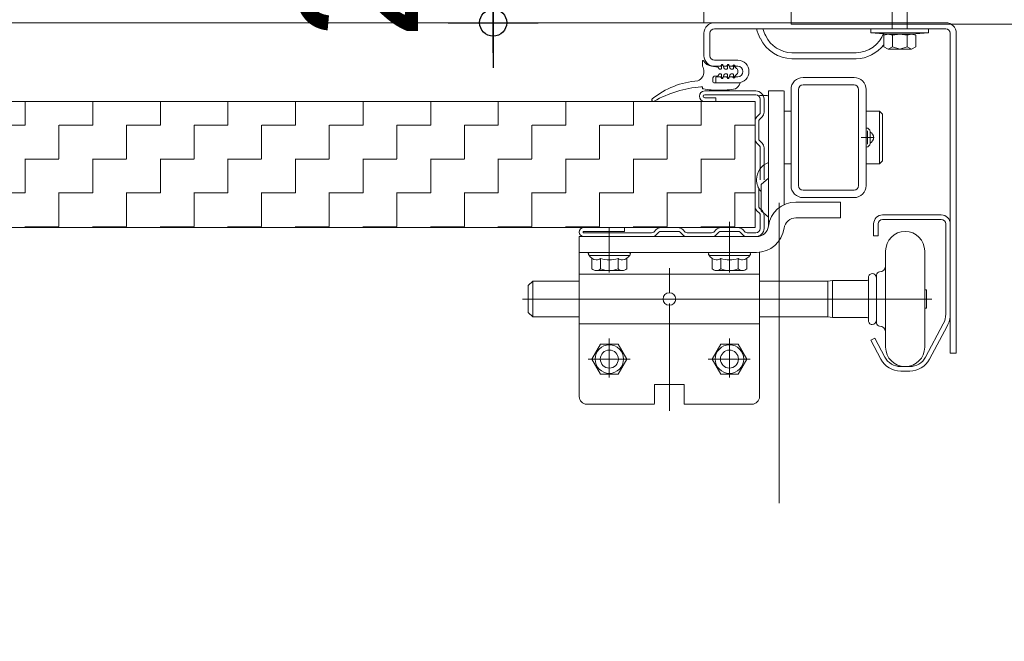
# Model space of a CAD drawing. Header units: metres. Extents: x 1316.5 to 1415.3, y -94.1 to -52.
# Tile 436 of 656: x 1402.828 to 1403.156, y -76.762 to -76.555. Entities that reach past the tile are written whole.
import ezdxf

# ---------------------------------------------------------------- set-up
doc = ezdxf.new("R2010")
doc.units = ezdxf.units.M
doc.header["$PDMODE"] = 65
for name, pattern in [('AUSGEZOGEN', [0]), ('PUNKT2_S9', [0.0015, 0, -0.0015]), ('STRICHLINIE2_S3', [0.055, 0.04, -0.015])]:
    doc.linetypes.add(name, pattern=pattern)
for name, color, linetype in [('XR$4$_40732', 7, 'Continuous'), ('XR$4$_40733', 7, 'Continuous'), ('XR$4$_42143', 7, 'Continuous'), ('XR$4$_42154', 7, 'Continuous')]:
    doc.layers.add(name, color=color, linetype=linetype)
for name, color, linetype, lineweight in [('XR$4$Maßlinie 1_50', 7, 'AUSGEZOGEN', 25), ('XR$4$Muster', 4, 'AUSGEZOGEN', 13), ('XR$4$STANDARD_1', 7, 'AUSGEZOGEN', 25), ('XR$4$Wand Mauerwerk tr_1', 42, 'AUSGEZOGEN', 18)]:
    doc.layers.add(name, color=color, linetype=linetype, lineweight=lineweight)
doc.styles.add('ARIAL', font='arial.ttf')
doc.dimstyles.new('DIMSTYLE_18', dxfattribs={"dimtxt": 0.03, "dimasz": 0.03, "dimexe": 0, "dimexo": 1e-06, "dimgap": 0.015, "dimtad": 2, "dimdec": 0, "dimlfac": 1000, "dimrnd": 5, "dimzin": 12, "dimdsep": 46, "dimtxsty": 'ARIAL', "dimblk1": 'ALL_ML_KREIS', "dimblk2": 'ALL_ML_KREIS', "dimsah": 1, "dimcen": 0, "dimse1": 1, "dimse2": 1, "dimclrd": 7, "dimclre": 7, "dimclrt": 7, "dimadec": 0, "dimazin": 0, "dimtfac": 1, "dimtdec": 0, "dimtix": 1, "dimtmove": 2, "dimatfit": 3, "dimfxl": 0, "dimtzin": 0, "dimlwd": 0, "dimlwe": 25, "dimarcsym": 0})
doc.dimstyles.new('DIMSTYLE_5', dxfattribs={"dimtxt": 0.04, "dimasz": 0.03, "dimexe": 0, "dimexo": 1e-06, "dimgap": 0.02, "dimtad": 2, "dimdec": 1, "dimlfac": 100, "dimrnd": 0.5, "dimzin": 4, "dimdsep": 46, "dimtxsty": 'ARIAL', "dimblk1": 'ALL_ML_KREIS', "dimblk2": 'ALL_ML_KREIS', "dimsah": 1, "dimcen": 0, "dimse1": 1, "dimse2": 1, "dimclrd": 7, "dimclre": 7, "dimclrt": 7, "dimadec": 0, "dimazin": 0, "dimtfac": 1, "dimtdec": 0, "dimtix": 1, "dimtmove": 2, "dimatfit": 3, "dimfxl": 0, "dimtvp": 1.2, "dimtzin": 0, "dimlwd": 0, "dimlwe": 25, "dimarcsym": 0})

# ---------------------------------------------------------------- blocks, each defined once
blk = doc.blocks.new('COMPLEXOBJECT_45')
at = {"layer": 'XR$4$_40732', "color": 3, "linetype": 'AUSGEZOGEN', "lineweight": 13, "transparency": 33554687}
for p, q in [((1403.201456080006, -76.43636920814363), (1403.204956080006, -76.43636920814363)), ((1403.204956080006, -76.43636920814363), (1403.204956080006, -76.55636920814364)), ((1403.194956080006, -76.53336920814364), (1403.194956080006, -76.44286920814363)), ((1403.091456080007, -76.54636920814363), (1403.181956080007, -76.54636920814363)), ((1403.084956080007, -76.55636920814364), (1403.084956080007, -76.55286920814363)), ((1403.204956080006, -76.55636920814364), (1403.084956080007, -76.55636920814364)), ((1403.135456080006, -76.55636665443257), (1403.115956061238, -76.55636665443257))]:
    blk.add_line(p, q, dxfattribs=at)
for centre, radius, start, end in [((1403.201456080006, -76.44286920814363), 0.006500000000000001, 90, 180), ((1403.181956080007, -76.53336920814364), 0.013, 270, 0), ((1403.091456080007, -76.55286920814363), 0.006500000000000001, 90, 180)]:
    blk.add_arc(centre, radius, start, end, dxfattribs=at)
blk = doc.blocks.new('ALL_ML_KREIS')
at = {"color": 0, "linetype": 'ByBlock', "lineweight": -2}
for p, q in [((0, -0.5), (0, 0.5)), ((-1, 0), (0.5, 0))]:
    blk.add_line(p, q, dxfattribs=at)
blk.add_circle((0, 0), 0.15, dxfattribs=at)
blk = doc.blocks.new('*D384')
at = {"layer": 'DEFPOINTS', "color": 7, "linetype": 'AUSGEZOGEN', "lineweight": 25, "transparency": 33554687}
for p in [(1401.821456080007, -75.91520793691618), (1403.081979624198, -75.92538580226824), (1401.821456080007, -77.06804428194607)]:
    blk.add_point(p, dxfattribs=at)
at = {"layer": 'XR$4$Maßlinie 1_50', "color": 7, "linetype": 'AUSGEZOGEN', "lineweight": -2, "transparency": 33554687}
blk.add_line((1401.821456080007, -77.06804428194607), (1403.081979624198, -77.06804428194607), dxfattribs=at)
at = {"layer": 'XR$4$Maßlinie 1_50', "color": 7, "linetype": 'AUSGEZOGEN', "lineweight": 25, "transparency": 33554687, "xscale": 0.03, "yscale": 0.03, "zscale": 0.03, "rotation": 180}
blk.add_blockref('ALL_ML_KREIS', (1401.821456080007, -77.06804428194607), dxfattribs=at)
at = {"layer": 'XR$4$Maßlinie 1_50', "color": 7, "linetype": 'AUSGEZOGEN', "lineweight": 25, "transparency": 33554687, "xscale": 0.03, "yscale": 0.03, "zscale": 0.03}
blk.add_blockref('ALL_ML_KREIS', (1403.081979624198, -77.06804428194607), dxfattribs=at)
blk = doc.blocks.new('*D386')
at = {"layer": 'DEFPOINTS', "color": 7, "linetype": 'AUSGEZOGEN', "lineweight": 25, "transparency": 33554687}
for p in [(1403.081979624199, -76.19901437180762), (1403.205967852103, -76.55636920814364), (1403.081979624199, -77.06804428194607)]:
    blk.add_point(p, dxfattribs=at)
at = {"layer": 'XR$4$Maßlinie 1_50', "color": 7, "linetype": 'AUSGEZOGEN', "lineweight": -2, "transparency": 33554687}
blk.add_line((1403.081979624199, -77.06804428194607), (1403.205967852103, -77.06804428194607), dxfattribs=at)
at = {"layer": 'XR$4$Maßlinie 1_50', "color": 7, "linetype": 'AUSGEZOGEN', "lineweight": 25, "transparency": 33554687, "xscale": 0.03, "yscale": 0.03, "zscale": 0.03, "rotation": 180}
blk.add_blockref('ALL_ML_KREIS', (1403.081979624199, -77.06804428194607), dxfattribs=at)
at = {"layer": 'XR$4$Maßlinie 1_50', "color": 7, "linetype": 'AUSGEZOGEN', "lineweight": 25, "transparency": 33554687, "xscale": 0.03, "yscale": 0.03, "zscale": 0.03}
blk.add_blockref('ALL_ML_KREIS', (1403.205967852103, -77.06804428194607), dxfattribs=at)
at = {"layer": 'XR$4$Maßlinie 1_50', "color": 7, "linetype": 'AUSGEZOGEN', "lineweight": 25, "transparency": 33554687, "insert": (1403.160243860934, -77.03804428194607), "char_height": 0.04, "width": 0.16, "attachment_point": 5, "style": 'ARIAL'}
blk.add_mtext('\\A1;{\\A1;{12\\H0.026400;\\S5^ ;}}', dxfattribs=at)
blk = doc.blocks.new('*D387')
at = {"layer": 'DEFPOINTS', "color": 7, "linetype": 'AUSGEZOGEN', "lineweight": 25, "transparency": 33554687}
for p in [(1403.205967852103, -76.32936604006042), (1401.696456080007, -76.55636920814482), (1401.696456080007, -77.19121967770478)]:
    blk.add_point(p, dxfattribs=at)
at = {"layer": 'XR$4$Maßlinie 1_50', "color": 7, "linetype": 'AUSGEZOGEN', "lineweight": -2, "transparency": 33554687}
blk.add_line((1401.696456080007, -77.19121967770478), (1403.205967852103, -77.19121967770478), dxfattribs=at)
at = {"layer": 'XR$4$Maßlinie 1_50', "color": 7, "linetype": 'AUSGEZOGEN', "lineweight": 25, "transparency": 33554687, "xscale": 0.03, "yscale": 0.03, "zscale": 0.03, "rotation": 180}
blk.add_blockref('ALL_ML_KREIS', (1401.696456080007, -77.19121967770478), dxfattribs=at)
at = {"layer": 'XR$4$Maßlinie 1_50', "color": 7, "linetype": 'AUSGEZOGEN', "lineweight": 25, "transparency": 33554687, "xscale": 0.03, "yscale": 0.03, "zscale": 0.03}
blk.add_blockref('ALL_ML_KREIS', (1403.205967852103, -77.19121967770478), dxfattribs=at)
blk = doc.blocks.new('*D401')
at = {"layer": 'DEFPOINTS', "color": 7, "linetype": 'AUSGEZOGEN', "lineweight": 25, "transparency": 33554687}
for p in [(1403.142475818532, -76.53586281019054), (1402.985788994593, -76.5558628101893), (1403.150122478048, -76.5558628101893)]:
    blk.add_point(p, dxfattribs=at)
at = {"layer": 'XR$4$Maßlinie 1_50', "color": 7, "linetype": 'AUSGEZOGEN', "lineweight": -2, "transparency": 33554687}
blk.add_line((1402.985788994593, -76.5558628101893), (1402.985788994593, -76.53586281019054), dxfattribs=at)
at = {"layer": 'XR$4$Maßlinie 1_50', "color": 7, "linetype": 'AUSGEZOGEN', "lineweight": 25, "transparency": 33554687, "xscale": 0.03, "yscale": 0.03, "zscale": 0.03}
for p, rotation in [((1402.985788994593, -76.53586281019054), 90), ((1402.985788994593, -76.5558628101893), 270)]:
    blk.add_blockref('ALL_ML_KREIS', p, dxfattribs=dict(at, rotation=rotation))
at = {"layer": 'XR$4$Maßlinie 1_50', "color": 7, "linetype": 'AUSGEZOGEN', "lineweight": 25, "transparency": 33554687, "insert": (1402.940788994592, -76.54592829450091), "char_height": 0.04, "width": 0.12, "attachment_point": 5, "rotation": 90, "style": 'ARIAL'}
blk.add_mtext('\\A1;{\\A1;{2\\H0.026400;\\S^ ;}}', dxfattribs=at)

msp = doc.modelspace()

# ---------------------------------------------------------------- hatches: boundary and pattern name
at = {"layer": 'XR$4$Muster', "linetype": 'AUSGEZOGEN', "lineweight": 13, "transparency": 33554687}
h = msp.add_hatch(dxfattribs=at)
h.set_pattern_fill('MUSTER', color=4, scale=0.01125, angle=90.00000000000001, style=0, pattern_type=2)
h.set_pattern_definition([(90.00000000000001, (-0.02250000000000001, 0.0225), (-0.01125, 0.01125), [0.01125, -0.01125]), (180, (-0.02250000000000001, 0.0225), (-0.01125, -0.01125), [0.01125, -0.01125])])
h.paths.add_polyline_path([(1403.072967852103, -76.62408986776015), (1403.072967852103, -76.58208986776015), (1402.581979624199, -76.58208986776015), (1402.581979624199, -76.62408986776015)], flags=0)

# ---------------------------------------------------------------- linework, layer by layer
at = {"layer": 'XR$4$_40732', "color": 3, "linetype": 'AUSGEZOGEN', "lineweight": 13, "transparency": 33554687}
for p, q in [((1403.116967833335, -76.55586025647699), (1403.059467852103, -76.55586025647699)), ((1403.136467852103, -76.55586025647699), (1403.116967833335, -76.55586025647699)), ((1403.055967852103, -76.56426025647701), (1403.055967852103, -76.55936025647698)), ((1403.057967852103, -76.55936025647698), (1403.057967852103, -76.56686025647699)), ((1403.073430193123, -76.55786025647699), (1403.059467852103, -76.55786025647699)), ((1403.075530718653, -76.55786025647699), (1403.073430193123, -76.55786025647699)), ((1403.116404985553, -76.55786025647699), (1403.075530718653, -76.55786025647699)), ((1403.136467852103, -76.55786025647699), (1403.118505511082, -76.55786025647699)), ((1403.137967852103, -76.66586025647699), (1403.137967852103, -76.55936025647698)), ((1403.139967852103, -76.55936025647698), (1403.139967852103, -76.66586025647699)), ((1403.055967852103, -76.56686025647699), (1403.055967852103, -76.56426025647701)), ((1403.085273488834, -76.56586025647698), (1403.106662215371, -76.56586025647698)), ((1403.067217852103, -76.56836025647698), (1403.059467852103, -76.56836025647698)), ((1403.085273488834, -76.56786025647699), (1403.095967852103, -76.56786025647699)), ((1403.095967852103, -76.56786025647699), (1403.106662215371, -76.56786025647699)), ((1403.061467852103, -76.57036025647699), (1403.059467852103, -76.57036025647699)), ((1403.061467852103, -76.57036025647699), (1403.061967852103, -76.56986025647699)), ((1403.062467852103, -76.57036025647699), (1403.061967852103, -76.56986025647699)), ((1403.063467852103, -76.57036025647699), (1403.062467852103, -76.57036025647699)), ((1403.063467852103, -76.57036025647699), (1403.063967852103, -76.56986025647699)), ((1403.064467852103, -76.57036025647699), (1403.063967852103, -76.56986025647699)), ((1403.065467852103, -76.57036025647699), (1403.064467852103, -76.57036025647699)), ((1403.065467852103, -76.57036025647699), (1403.065967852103, -76.56986025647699)), ((1403.066467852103, -76.57036025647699), (1403.065967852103, -76.56986025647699)), ((1403.067217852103, -76.57036025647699), (1403.066467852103, -76.57036025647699)), ((1403.061467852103, -76.57386025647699), (1403.059967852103, -76.57386025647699)), ((1403.059967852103, -76.57586025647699), (1403.059967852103, -76.57386025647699)), ((1403.059967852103, -76.57586025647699), (1403.067217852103, -76.57586025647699)), ((1403.061467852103, -76.57386025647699), (1403.061967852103, -76.57436025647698)), ((1403.062467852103, -76.57386025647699), (1403.061967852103, -76.57436025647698)), ((1403.063467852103, -76.57386025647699), (1403.062467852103, -76.57386025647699)), ((1403.063467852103, -76.57386025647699), (1403.063967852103, -76.57436025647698)), ((1403.064467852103, -76.57386025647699), (1403.063967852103, -76.57436025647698)), ((1403.065467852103, -76.57386025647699), (1403.064467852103, -76.57386025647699)), ((1403.065467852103, -76.57386025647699), (1403.065967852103, -76.57436025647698)), ((1403.066467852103, -76.57386025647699), (1403.065967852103, -76.57436025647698)), ((1403.067217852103, -76.57386025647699), (1403.066467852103, -76.57386025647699)), ((1403.105967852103, -76.57408986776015), (1403.088967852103, -76.57408986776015)), ((1403.082467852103, -76.57858986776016), (1403.077467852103, -76.57858986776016)), ((1403.077467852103, -76.57858986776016), (1403.077467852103, -76.60243301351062)), ((1403.082717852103, -76.59431903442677), (1403.082717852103, -76.57858986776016)), ((1403.084967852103, -76.57808986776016), (1403.084967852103, -76.61008986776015)), ((1403.087467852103, -76.57808986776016), (1403.087467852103, -76.61008986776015)), ((1403.105967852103, -76.57658986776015), (1403.088967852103, -76.57658986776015)), ((1403.107467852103, -76.61008986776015), (1403.107467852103, -76.57808986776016)), ((1403.109967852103, -76.61008986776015), (1403.109967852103, -76.57808986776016)), ((1403.074467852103, -76.58008986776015), (1403.076967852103, -76.58008986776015)), ((1403.077467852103, -76.59408986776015), (1403.077467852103, -76.58058986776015)), ((1403.082721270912, -76.58533986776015), (1403.084967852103, -76.58533986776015)), ((1403.109967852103, -76.58533986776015), (1403.114467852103, -76.58533986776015)), ((1403.114467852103, -76.58533986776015), (1403.114467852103, -76.60283986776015)), ((1403.115467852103, -76.58633986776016), (1403.114467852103, -76.58533986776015)), ((1403.115467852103, -76.58633986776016), (1403.115467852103, -76.60183986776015)), ((1403.077467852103, -76.60122227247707), (1403.077467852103, -76.59408986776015)), ((1403.082717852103, -76.59431903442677), (1403.082717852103, -76.61648511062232)), ((1403.077467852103, -76.60758986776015), (1403.077467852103, -76.60122227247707)), ((1403.114467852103, -76.60283986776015), (1403.115467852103, -76.60183986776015)), ((1403.077467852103, -76.60243301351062), (1403.077467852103, -76.60758986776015)), ((1403.082721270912, -76.60283986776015), (1403.084967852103, -76.60283986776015)), ((1403.109967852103, -76.60283986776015), (1403.114467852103, -76.60283986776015)), ((1403.074967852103, -76.6096876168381), (1403.077467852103, -76.60758986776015)), ((1403.077467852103, -76.60758986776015), (1403.077467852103, -76.62337907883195)), ((1403.074967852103, -76.6184921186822), (1403.074967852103, -76.6096876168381)), ((1403.105967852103, -76.61158986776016), (1403.088967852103, -76.61158986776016)), ((1403.105967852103, -76.61408986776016), (1403.088967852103, -76.61408986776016)), ((1403.101464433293, -76.61558986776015), (1403.086601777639, -76.61558986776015)), ((1403.101464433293, -76.62083986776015), (1403.101464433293, -76.61558986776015)), ((1403.077467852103, -76.62058986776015), (1403.074967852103, -76.6184921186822)), ((1403.086601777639, -76.62083986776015), (1403.101464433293, -76.62083986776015)), ((1403.077467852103, -76.62337907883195), (1403.077467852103, -76.62358986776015)), ((1403.014464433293, -76.63233986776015), (1403.014464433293, -76.62708986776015)), ((1403.014464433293, -76.62708986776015), (1403.073467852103, -76.62708986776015)), ((1403.014464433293, -76.63961025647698), (1403.014464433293, -76.63233986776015)), ((1403.014464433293, -76.63233986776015), (1403.073467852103, -76.63233986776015)), ((1403.074464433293, -76.63961025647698), (1403.074464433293, -76.63233986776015)), ((1403.014467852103, -76.63961025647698), (1403.014467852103, -76.68036025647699)), ((1403.014467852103, -76.63961025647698), (1403.074464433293, -76.63961025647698)), ((1403.074464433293, -76.63961025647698), (1403.074464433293, -76.68058986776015)), ((1403.074467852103, -76.64161025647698), (1403.074467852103, -76.63961025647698)), ((1403.042380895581, -76.64786025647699), (1403.046554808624, -76.64786025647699)), ((1403.074464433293, -76.65611025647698), (1403.014467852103, -76.65611025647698)), ((1403.139967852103, -76.66586025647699), (1403.137967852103, -76.66586025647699)), ((1403.049417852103, -76.67636025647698), (1403.039517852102, -76.67636025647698)), ((1403.039517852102, -76.68260736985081), (1403.039517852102, -76.67636025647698)), ((1403.049417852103, -76.67636025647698), (1403.049417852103, -76.68286025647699)), ((1403.039517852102, -76.68286025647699), (1403.016967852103, -76.68286025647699)), ((1403.071917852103, -76.68286025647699), (1403.049417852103, -76.68286025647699))]:
    msp.add_line(p, q, dxfattribs=at)
at = {"layer": 'XR$4$_40732', "color": 2, "linetype": 'AUSGEZOGEN', "lineweight": 13, "transparency": 33554687}
for p, q in [((1403.05547687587, -76.56861875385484), (1403.05547687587, -76.57036025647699)), ((1403.058463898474, -76.57037246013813), (1403.060581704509, -76.57068624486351)), ((1403.060581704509, -76.57068624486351), (1403.060669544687, -76.57069925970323)), ((1403.060669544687, -76.57069925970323), (1403.060718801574, -76.57077314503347)), ((1403.060718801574, -76.57077314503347), (1403.061032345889, -76.5712434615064)), ((1403.061157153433, -76.57131025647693), (1403.061626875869, -76.57131025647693)), ((1403.061776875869, -76.56996025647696), (1403.061776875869, -76.57116025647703)), ((1403.062161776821, -76.56981025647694), (1403.061926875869, -76.56981025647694)), ((1403.062579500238, -76.57093966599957), (1403.062306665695, -76.56992143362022)), ((1403.063626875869, -76.57131025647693), (1403.063062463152, -76.57131025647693)), ((1403.06377687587, -76.56996025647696), (1403.06377687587, -76.57116025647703)), ((1403.064161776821, -76.56981025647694), (1403.063926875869, -76.56981025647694)), ((1403.064579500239, -76.57093966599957), (1403.064306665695, -76.56992143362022)), ((1403.065626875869, -76.57131025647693), (1403.065062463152, -76.57131025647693)), ((1403.065776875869, -76.57056025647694), (1403.065776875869, -76.57116025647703)), ((1403.066113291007, -76.57041400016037), (1403.066830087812, -76.57108256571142)), ((1403.05897687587, -76.57556025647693), (1403.05897687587, -76.57420342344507)), ((1403.06672687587, -76.57586025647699), (1403.05927687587, -76.57586025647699)), ((1403.060581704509, -76.57353426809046), (1403.059403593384, -76.57370882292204)), ((1403.061032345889, -76.57297705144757), (1403.060718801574, -76.5734473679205)), ((1403.061157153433, -76.57291025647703), (1403.061626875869, -76.57291025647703)), ((1403.061776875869, -76.57306025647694), (1403.061776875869, -76.574260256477)), ((1403.061926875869, -76.57441025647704), (1403.062161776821, -76.57441025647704)), ((1403.062306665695, -76.57429907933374), (1403.062579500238, -76.5732808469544)), ((1403.063062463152, -76.57291025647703), (1403.063626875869, -76.57291025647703)), ((1403.06377687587, -76.57306025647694), (1403.06377687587, -76.574260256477)), ((1403.063926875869, -76.57441025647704), (1403.064161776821, -76.57441025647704)), ((1403.064306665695, -76.57429907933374), (1403.064579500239, -76.5732808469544)), ((1403.065062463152, -76.57291025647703), (1403.065626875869, -76.57291025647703)), ((1403.065776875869, -76.57306025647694), (1403.065776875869, -76.57366025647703)), ((1403.066830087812, -76.57313794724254), (1403.066113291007, -76.5738065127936)), ((1403.06672687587, -76.57586025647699), (1403.067776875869, -76.57586025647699)), ((1403.054880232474, -76.57717294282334), (1403.055176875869, -76.57717294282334)), ((1403.05547687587, -76.57761002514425), (1403.05547687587, -76.57747294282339)), ((1403.05547687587, -76.57777465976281), (1403.05547687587, -76.57786025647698)), ((1403.055557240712, -76.57786025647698), (1403.05547687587, -76.57786025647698)), ((1403.110061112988, -76.59092501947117), (1403.109967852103, -76.59092501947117)), ((1403.110467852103, -76.5962898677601), (1403.110467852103, -76.59188986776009)), ((1403.111261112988, -76.59225391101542), (1403.111261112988, -76.59212501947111)), ((1403.108267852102, -76.59408986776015), (1403.112667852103, -76.59408986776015)), ((1403.111261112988, -76.59592582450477), (1403.111261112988, -76.59225391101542)), ((1403.109967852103, -76.59725471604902), (1403.110061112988, -76.59725471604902)), ((1403.111261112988, -76.59605471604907), (1403.111261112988, -76.59592582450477)), ((1403.115468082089, -76.61986025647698), (1403.134967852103, -76.61986025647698)), ((1403.115468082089, -76.62136025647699), (1403.134967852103, -76.62136025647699)), ((1403.024467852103, -76.63899562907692), (1403.024467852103, -76.62408986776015)), ((1403.064467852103, -76.63899562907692), (1403.064467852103, -76.62408986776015)), ((1403.112468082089, -76.62286025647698), (1403.112468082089, -76.62686025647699)), ((1403.113968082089, -76.62686025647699), (1403.113968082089, -76.62286025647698)), ((1403.136467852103, -76.62286025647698), (1403.136467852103, -76.65286025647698)), ((1403.137967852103, -76.62286025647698), (1403.137967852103, -76.65286025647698)), ((1403.064467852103, -76.63433986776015), (1403.064467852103, -76.62533986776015)), ((1403.113968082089, -76.62686025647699), (1403.112468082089, -76.62686025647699)), ((1403.030967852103, -76.63333986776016), (1403.017967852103, -76.63333986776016)), ((1403.018694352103, -76.63433986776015), (1403.018694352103, -76.63782949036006)), ((1403.021581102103, -76.63782949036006), (1403.021581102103, -76.63433986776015)), ((1403.027354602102, -76.63782949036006), (1403.027354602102, -76.63433986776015)), ((1403.030241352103, -76.63782949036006), (1403.030241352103, -76.63433986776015)), ((1403.070967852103, -76.63333986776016), (1403.057967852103, -76.63333986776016)), ((1403.058694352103, -76.63433986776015), (1403.058694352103, -76.63782949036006)), ((1403.061581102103, -76.63782949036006), (1403.061581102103, -76.63433986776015)), ((1403.067354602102, -76.63782949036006), (1403.067354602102, -76.63433986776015)), ((1403.070241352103, -76.63782949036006), (1403.070241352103, -76.63433986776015)), ((1403.116467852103, -76.63186025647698), (1403.116467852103, -76.64786025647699)), ((1403.129467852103, -76.63186025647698), (1403.129467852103, -76.64786025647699)), ((1403.044467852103, -76.64577329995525), (1403.044467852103, -76.63762877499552)), ((1403.024467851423, -76.63833986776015), (1403.020137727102, -76.63833986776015)), ((1403.028797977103, -76.63833986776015), (1403.024467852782, -76.63833986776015)), ((1403.064467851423, -76.63833986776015), (1403.060137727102, -76.63833986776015)), ((1403.068797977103, -76.63833986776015), (1403.064467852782, -76.63833986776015)), ((1403.110765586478, -76.64121025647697), (1403.110765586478, -76.64061025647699)), ((1403.110765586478, -76.65451025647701), (1403.110765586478, -76.64121025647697)), ((1403.113467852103, -76.64786025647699), (1403.113467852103, -76.63986025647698)), ((1402.997465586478, -76.64341025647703), (1402.998965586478, -76.64191025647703)), ((1402.997465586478, -76.64341025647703), (1402.997465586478, -76.65231025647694)), ((1402.998965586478, -76.65381025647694), (1402.998965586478, -76.64191025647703)), ((1402.998965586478, -76.64191025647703), (1403.014467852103, -76.64191025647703)), ((1403.074467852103, -76.64191025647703), (1403.097265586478, -76.64191025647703)), ((1403.098765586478, -76.64171025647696), (1403.097265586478, -76.64191025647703)), ((1403.097265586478, -76.65381025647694), (1403.097265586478, -76.64191025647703)), ((1403.098765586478, -76.64171025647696), (1403.098765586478, -76.65401025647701)), ((1403.110265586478, -76.64171025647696), (1403.098765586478, -76.64171025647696)), ((1403.042380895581, -76.64786025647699), (1402.995585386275, -76.64786025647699)), ((1403.046554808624, -76.64786025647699), (1403.130115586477, -76.64786025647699)), ((1403.113467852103, -76.65586025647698), (1403.113467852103, -76.64786025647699)), ((1403.116467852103, -76.64786025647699), (1403.116467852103, -76.66386025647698)), ((1403.129467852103, -76.64478525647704), (1403.130115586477, -76.64478525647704)), ((1403.129467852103, -76.64786025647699), (1403.129467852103, -76.66386025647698)), ((1403.130115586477, -76.64478525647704), (1403.130115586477, -76.64571025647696)), ((1403.130115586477, -76.64571025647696), (1403.130115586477, -76.64786025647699)), ((1403.130115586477, -76.64786025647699), (1403.130115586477, -76.650010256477)), ((1403.130115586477, -76.64786025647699), (1403.131811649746, -76.64786025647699)), ((1403.044467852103, -76.66519564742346), (1403.044467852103, -76.64936025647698)), ((1403.044467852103, -76.65066129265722), (1403.044467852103, -76.68509053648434)), ((1403.130115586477, -76.65093525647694), (1403.129467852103, -76.65093525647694)), ((1403.130115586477, -76.650010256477), (1403.130115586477, -76.65093525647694)), ((1402.997465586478, -76.65231025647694), (1402.998965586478, -76.65381025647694)), ((1403.014467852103, -76.65381025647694), (1402.998965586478, -76.65381025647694)), ((1403.097265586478, -76.65381025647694), (1403.074467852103, -76.65381025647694)), ((1403.097265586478, -76.65381025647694), (1403.098765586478, -76.65401025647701)), ((1403.110265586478, -76.65401025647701), (1403.098765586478, -76.65401025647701)), ((1403.110765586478, -76.65511025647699), (1403.110765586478, -76.65451025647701)), ((1403.13564432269, -76.65615437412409), (1403.12976196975, -76.6671837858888)), ((1403.136967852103, -76.65686025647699), (1403.131085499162, -76.66788966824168)), ((1403.024467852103, -76.67397211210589), (1403.024467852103, -76.66097211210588)), ((1403.064467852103, -76.67397211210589), (1403.064467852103, -76.66097211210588)), ((1403.112811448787, -76.66086025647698), (1403.111487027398, -76.6615644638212)), ((1403.112811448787, -76.66086025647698), (1403.116170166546, -76.66717708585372)), ((1403.021581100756, -76.66286025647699), (1403.018694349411, -76.66786025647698)), ((1403.027354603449, -76.66286025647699), (1403.021581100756, -76.66286025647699)), ((1403.030241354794, -76.66786025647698), (1403.027354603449, -76.66286025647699)), ((1403.061581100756, -76.66286025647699), (1403.058694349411, -76.66786025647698)), ((1403.067354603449, -76.66286025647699), (1403.061581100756, -76.66286025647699)), ((1403.070241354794, -76.66786025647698), (1403.067354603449, -76.66286025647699)), ((1403.114845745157, -76.66788129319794), (1403.111487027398, -76.6615644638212)), ((1403.017377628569, -76.66786025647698), (1403.03137762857, -76.66786025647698)), ((1403.018694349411, -76.66786025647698), (1403.021581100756, -76.67286025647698)), ((1403.027354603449, -76.67286025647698), (1403.030241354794, -76.66786025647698)), ((1403.05737762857, -76.66786025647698), (1403.07137762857, -76.66786025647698)), ((1403.058694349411, -76.66786025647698), (1403.061581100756, -76.67286025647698)), ((1403.067354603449, -76.67286025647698), (1403.070241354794, -76.66786025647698)), ((1403.121467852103, -76.67036025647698), (1403.124467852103, -76.67036025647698)), ((1403.021581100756, -76.67286025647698), (1403.027354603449, -76.67286025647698)), ((1403.061581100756, -76.67286025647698), (1403.067354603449, -76.67286025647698)), ((1403.124467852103, -76.67186025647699), (1403.121467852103, -76.67186025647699))]:
    msp.add_line(p, q, dxfattribs=at)
for points in [[(1403.024467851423, -76.63833986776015), (1403.024467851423, -76.63833986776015)], [(1403.064467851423, -76.63833986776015), (1403.064467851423, -76.63833986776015)], [(1403.130115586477, -76.64786025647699), (1403.130115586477, -76.64786025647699)]]:
    msp.add_lwpolyline(points, close=True, dxfattribs=at)
for centre, radius in [((1403.024467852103, -76.66786025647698), 0.00475), ((1403.064467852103, -76.66786025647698), 0.00475), ((1403.024467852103, -76.66786025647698), 0.003), ((1403.064467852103, -76.66786025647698), 0.003)]:
    msp.add_circle(centre, radius, dxfattribs=at)
at = {"layer": 'XR$4$_40732', "color": 3, "linetype": 'AUSGEZOGEN', "lineweight": 13, "transparency": 33554687}
for centre, radius, start, end in [((1403.059467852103, -76.55936025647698), 0.0035, 90, 180), ((1403.136467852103, -76.55936025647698), 0.0035, 0, 90), ((1403.059467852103, -76.55936025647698), 0.0015, 90, 180), ((1403.094475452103, -76.55144955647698), 0.02199999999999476, 196.9415183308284, 206.155869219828), ((1403.094475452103, -76.55144955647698), 0.01999999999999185, 198.6952824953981, 206.1558692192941), ((1403.106436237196, -76.55586280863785), 0.009999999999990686, 271.2948338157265, 340.090874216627), ((1403.136467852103, -76.55936025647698), 0.0015, 0, 90), ((1403.085544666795, -76.55586332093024), 0.01199999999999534, 206.1558692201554, 268.7051103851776), ((1403.085499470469, -76.55586281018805), 0.009999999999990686, 206.1558692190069, 268.7051103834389), ((1403.106391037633, -76.55586332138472), 0.01199999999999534, 271.2948877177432, 321.9334264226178), ((1403.059467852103, -76.56686025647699), 0.0035, 180, 270), ((1403.059467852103, -76.56686025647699), 0.0015, 180, 270), ((1403.067217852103, -76.57211025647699), 0.00375, 0, 90), ((1403.067217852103, -76.57211025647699), 0.00175, 0, 90), ((1403.067217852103, -76.57211025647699), 0.00175, 270, 0), ((1403.067217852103, -76.57211025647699), 0.00375, 270, 0), ((1403.088967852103, -76.57808986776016), 0.004, 90, 180), ((1403.105967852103, -76.57808986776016), 0.004, 0, 90), ((1403.088967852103, -76.57808986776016), 0.0015, 90, 180), ((1403.105967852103, -76.57808986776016), 0.0015, 0, 90), ((1403.076967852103, -76.58058986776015), 0.0005, 0, 90), ((1403.110467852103, -76.59408986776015), 0.001999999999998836, 293.3676994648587, 66.63230053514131), ((1403.079467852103, -76.60808986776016), 0.005999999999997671, 109.4712206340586, 180), ((1403.079467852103, -76.60808986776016), 0.006, 180, 221.4096221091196), ((1403.088967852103, -76.61008986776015), 0.004, 180, 270), ((1403.088967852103, -76.61008986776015), 0.0015, 180, 270), ((1403.105967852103, -76.61008986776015), 0.004, 270, 0), ((1403.105967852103, -76.61008986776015), 0.0015, 270, 0), ((1403.086601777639, -76.62483986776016), 0.00925, 90, 172.4104576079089), ((1403.086601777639, -76.62483986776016), 0.004, 90, 172.4104576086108), ((1403.073467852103, -76.62308986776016), 0.004, 270, 352.4104576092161), ((1403.073467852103, -76.62308986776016), 0.00925, 270, 352.4104576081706), ((1403.044467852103, -76.64786025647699), 0.002086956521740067, 0, 180), ((1403.044467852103, -76.64786025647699), 0.002086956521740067, 180, 0), ((1403.016967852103, -76.68036025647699), 0.0025, 180, 270), ((1403.071967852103, -76.68036025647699), 0.0025, 270, 0)]:
    msp.add_arc(centre, radius, start, end, dxfattribs=at)
at = {"layer": 'XR$4$_40732', "color": 2, "linetype": 'AUSGEZOGEN', "lineweight": 13, "transparency": 33554687}
for centre, radius, start, end in [((1403.055685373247, -76.56861875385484), 0.0002084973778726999, 90, 180), ((1403.055685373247, -76.56861875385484), 0.0002084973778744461, 27.43215819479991, 90), ((1403.05897687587, -76.56691025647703), 0.003499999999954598, 207.4321582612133, 261.5720863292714), ((1403.05266437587, -76.57211025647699), 0.003312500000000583, 292.441802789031, 0), ((1403.05266437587, -76.57211025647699), 0.0033125, 0, 31.89079180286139), ((1403.060552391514, -76.57088408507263), 0.0002000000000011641, 33.6900673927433, 81.57208621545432), ((1403.061157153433, -76.57116025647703), 0.0001499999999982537, 213.6900675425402, 270), ((1403.061626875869, -76.57116025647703), 0.0001500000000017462, 270, 0), ((1403.061926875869, -76.56996025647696), 0.0001500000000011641, 90, 180), ((1403.062161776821, -76.56996025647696), 0.0001499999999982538, 14.99999997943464, 90), ((1403.063062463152, -76.57081025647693), 0.0004999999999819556, 194.999999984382, 270), ((1403.063626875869, -76.57116025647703), 0.0001500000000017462, 270, 0), ((1403.063926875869, -76.56996025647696), 0.0001500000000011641, 90, 180), ((1403.064161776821, -76.56996025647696), 0.0001499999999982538, 15.00000000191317, 90), ((1403.065062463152, -76.57081025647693), 0.0004999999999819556, 194.999999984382, 270), ((1403.065626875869, -76.57116025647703), 0.0001500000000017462, 270, 0), ((1403.06597687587, -76.57056025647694), 0.0002000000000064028, 46.99394156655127, 180), ((1403.065871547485, -76.57211025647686), 0.001405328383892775, 26.99999998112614, 46.99394154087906), ((1403.065871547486, -76.57211025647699), 0.00140532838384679, 0, 26.99999999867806), ((1403.065871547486, -76.57211025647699), 0.001405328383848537, 333.0000000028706, 0), ((1403.056348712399, -76.60328937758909), 0.02822141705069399, 94.91878799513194, 128.4895815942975), ((1403.05947687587, -76.57420342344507), 0.0004999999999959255, 98.42791377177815, 180), ((1403.05927687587, -76.57556025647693), 0.0002999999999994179, 180, 270), ((1403.060552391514, -76.57333642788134), 0.0001999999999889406, 278.4279137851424, 326.3099326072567), ((1403.061157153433, -76.57306025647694), 0.0001500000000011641, 90, 146.3099324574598), ((1403.061626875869, -76.57306025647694), 0.0001499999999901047, 0, 90), ((1403.061926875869, -76.574260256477), 0.0001499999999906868, 180, 270), ((1403.062161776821, -76.574260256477), 0.0001499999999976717, 270, 345.0000000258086), ((1403.063062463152, -76.57341025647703), 0.0005, 90, 165.0000000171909), ((1403.063626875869, -76.57306025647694), 0.0001499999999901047, 0, 90), ((1403.063926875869, -76.574260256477), 0.0001499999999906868, 180, 270), ((1403.064161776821, -76.574260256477), 0.0001499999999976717, 270, 345.00000000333), ((1403.065062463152, -76.57341025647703), 0.0005, 90, 165.0000000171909), ((1403.065626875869, -76.57306025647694), 0.0001499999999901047, 0, 90), ((1403.06597687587, -76.57366025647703), 0.0002000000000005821, 180, 313.0060584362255), ((1403.065871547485, -76.5721102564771), 0.001405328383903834, 313.0060584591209, 325.3012235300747), ((1403.065871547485, -76.5721102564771), 0.001405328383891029, 325.3012235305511, 333.0000000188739), ((1403.065871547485, -76.5721102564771), 0.001405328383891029, 325.3012235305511, 333.0000000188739), ((1403.067776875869, -76.57606025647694), 0.0002000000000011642, 0, 90), ((1403.058112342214, -76.61512952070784), 0.03805544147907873, 94.60080635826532, 119.5091959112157), ((1403.069685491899, -76.61294997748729), 0.03862910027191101, 112.2424984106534, 112.2481307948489), ((1403.055176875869, -76.57747294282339), 0.0003000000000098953, 0, 112.2424983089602), ((1403.055776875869, -76.57761002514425), 0.0002999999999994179, 180, 260.046210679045), ((1403.060973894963, -76.54799662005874), 0.03036597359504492, 260.0462108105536, 270.0046990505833), ((1403.060973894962, -76.54799662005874), 0.0303659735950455, 270.0046990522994, 280.4361956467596), ((1403.064712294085, -76.57483619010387), 0.003499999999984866, 300.2291281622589, 338.2270648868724), ((1403.067776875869, -76.57606025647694), 0.000200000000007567, 338.2270648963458, 0), ((1403.039095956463, -76.58159100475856), 0.0005000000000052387, 160.3111054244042, 250.3111053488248), ((1403.039095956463, -76.58159100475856), 0.0005000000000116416, 128.5315699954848, 160.3111054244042), ((1403.039095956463, -76.58159100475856), 0.0005000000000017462, 124.8829644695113, 128.5315699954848), ((1403.039095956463, -76.58159100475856), 0.0005000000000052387, 250.3111053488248, 302.9118451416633), ((1403.110061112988, -76.59212501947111), 0.00119999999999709, 0, 90), ((1403.110061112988, -76.59605471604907), 0.001199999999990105, 270, 0), ((1403.115468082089, -76.62286025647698), 0.003, 90, 180), ((1403.115468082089, -76.62286025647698), 0.003, 90, 180), ((1403.115468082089, -76.62286025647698), 0.0015, 90, 180), ((1403.134967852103, -76.62286025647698), 0.003, 0, 90), ((1403.134967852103, -76.62286025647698), 0.003, 0, 90), ((1403.134967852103, -76.62286025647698), 0.0015, 0, 90), ((1403.122967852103, -76.63186025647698), 0.006500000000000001, 0, 180), ((1403.017967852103, -76.63283986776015), 0.0005, 90, 180), ((1403.017967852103, -76.63283986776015), 0.0005, 180, 223.0554047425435), ((1403.017967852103, -76.63283986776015), 0.0004999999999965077, 223.0554047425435, 270), ((1403.020509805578, -76.63153530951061), 0.003340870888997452, 209.5155153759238, 262.7893516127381), ((1403.020137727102, -76.63255408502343), 0.002296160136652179, 268.8206524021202, 308.9471888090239), ((1403.024467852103, -76.62643117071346), 0.008419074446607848, 249.9474346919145, 290.0525653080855), ((1403.028797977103, -76.63255408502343), 0.002296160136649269, 231.0528111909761, 270.7430464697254), ((1403.028423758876, -76.63151721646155), 0.003357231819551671, 276.9114866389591, 330.6803675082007), ((1403.030967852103, -76.63283986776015), 0.0005, 0, 90), ((1403.030967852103, -76.63283986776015), 0.0005, 270, 320.0107196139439), ((1403.030967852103, -76.63283986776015), 0.0004999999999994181, 320.0107196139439, 0), ((1403.057967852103, -76.63283986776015), 0.0005, 90, 180), ((1403.057967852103, -76.63283986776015), 0.0005, 180, 223.0554047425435), ((1403.057967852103, -76.63283986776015), 0.0004999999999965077, 223.0554047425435, 270), ((1403.060509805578, -76.63153530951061), 0.003340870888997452, 209.5155153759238, 262.7893516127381), ((1403.060137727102, -76.63255408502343), 0.002296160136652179, 268.8206524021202, 308.9471888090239), ((1403.064467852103, -76.62643117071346), 0.008419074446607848, 249.9474346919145, 290.0525653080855), ((1403.068797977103, -76.63255408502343), 0.002296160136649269, 231.0528111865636, 270.7430464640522), ((1403.068423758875, -76.63151721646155), 0.003357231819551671, 276.9114866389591, 330.6803675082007), ((1403.070967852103, -76.63283986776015), 0.0005, 0, 90), ((1403.070967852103, -76.63283986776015), 0.0005, 270, 320.0107196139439), ((1403.070967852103, -76.63283986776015), 0.0004999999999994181, 320.0107196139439, 0), ((1403.020137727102, -76.63604370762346), 0.002296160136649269, 231.0528112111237, 270), ((1403.020137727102, -76.63604370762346), 0.002296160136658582, 270, 308.9471888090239), ((1403.024467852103, -76.62992079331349), 0.008419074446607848, 249.9474346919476, 269.999995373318), ((1403.024467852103, -76.62992079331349), 0.008419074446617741, 270.000004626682, 290.0525653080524), ((1403.028797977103, -76.63604370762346), 0.002296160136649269, 231.0528111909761, 270), ((1403.028797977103, -76.63604370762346), 0.002296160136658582, 270, 308.9471887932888), ((1403.060137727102, -76.63604370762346), 0.002296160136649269, 231.0528112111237, 270), ((1403.060137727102, -76.63604370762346), 0.002296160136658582, 270, 308.9471888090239), ((1403.064467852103, -76.62992079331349), 0.008419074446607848, 249.9474346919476, 269.999995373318), ((1403.064467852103, -76.62992079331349), 0.008419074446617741, 270.000004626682, 290.0525653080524), ((1403.068797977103, -76.63604370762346), 0.002296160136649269, 231.0528111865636, 270), ((1403.068797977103, -76.63604370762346), 0.002296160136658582, 270, 308.9471887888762), ((1403.114467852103, -76.63686025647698), 0.002, 270, 0), ((1403.024467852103, -76.62992079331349), 0.008419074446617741, 269.999995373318, 270.0000526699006), ((1403.064467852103, -76.62992079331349), 0.008419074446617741, 269.999995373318, 270.0000526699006), ((1403.110265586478, -76.64121025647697), 0.0005, 270, 0), ((1403.112015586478, -76.64061025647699), 0.001249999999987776, 168.4630409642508, 180), ((1403.112015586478, -76.64061025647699), 0.00125, 90, 168.4630409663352), ((1403.112015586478, -76.64061025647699), 0.00125, 0, 90), ((1403.114467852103, -76.63986025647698), 0.001, 90, 180), ((1403.110265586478, -76.65451025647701), 0.0005, 0, 90), ((1403.129467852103, -76.65286025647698), 0.007000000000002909, 331.9275130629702, 0), ((1403.129467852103, -76.65286025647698), 0.0085, 331.927513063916, 0), ((1403.112015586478, -76.65511025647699), 0.00125, 180, 191.5369590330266), ((1403.112015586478, -76.65511025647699), 0.001249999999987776, 191.536959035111, 270), ((1403.112015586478, -76.65511025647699), 0.00125, 270, 0), ((1403.114467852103, -76.65586025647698), 0.001, 180, 270), ((1403.114467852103, -76.65886025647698), 0.002, 0, 90), ((1403.122967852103, -76.66386025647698), 0.006500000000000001, 180, 0), ((1403.121467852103, -76.66436025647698), 0.006000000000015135, 208.0000000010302, 270), ((1403.124467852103, -76.66436025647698), 0.006, 270, 331.9275130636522), ((1403.121467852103, -76.66436025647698), 0.007500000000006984, 208.0000000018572, 270), ((1403.124467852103, -76.66436025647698), 0.0075, 270, 331.9275130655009)]:
    msp.add_arc(centre, radius, start, end, dxfattribs=at)
at = {"layer": 'XR$4$_40733', "color": 2, "linetype": 'AUSGEZOGEN', "lineweight": 13, "transparency": 33554687}
for p, q in [((1403.073217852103, -76.57858986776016), (1403.056217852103, -76.57858986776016)), ((1403.056217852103, -76.57983986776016), (1403.073217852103, -76.57983986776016)), ((1403.059967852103, -76.58083986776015), (1403.056217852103, -76.58083986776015)), ((1403.056217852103, -76.58208986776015), (1403.059967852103, -76.58208986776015)), ((1403.059967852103, -76.58208986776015), (1403.059967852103, -76.58083986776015)), ((1403.074717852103, -76.58133986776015), (1403.074717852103, -76.58565786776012)), ((1403.075967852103, -76.58565786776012), (1403.075967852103, -76.58133986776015)), ((1403.072967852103, -76.58875406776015), (1403.072967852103, -76.59442566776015)), ((1403.074424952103, -76.58636496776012), (1403.073626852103, -76.58716306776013)), ((1403.074217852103, -76.59442566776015), (1403.074217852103, -76.58875406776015)), ((1403.074510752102, -76.58804696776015), (1403.075308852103, -76.58724886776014)), ((1403.075308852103, -76.59593086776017), (1403.074510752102, -76.59513276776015)), ((1403.073626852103, -76.59601666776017), (1403.074424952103, -76.59681476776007)), ((1403.074717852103, -76.59752186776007), (1403.074717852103, -76.60815786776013)), ((1403.075967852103, -76.60815786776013), (1403.075967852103, -76.59752186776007)), ((1403.072967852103, -76.61125406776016), (1403.072967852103, -76.61692566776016)), ((1403.074217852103, -76.61692566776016), (1403.074217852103, -76.61125406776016)), ((1403.075308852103, -76.61843086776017), (1403.074510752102, -76.61763276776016)), ((1403.073626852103, -76.61851666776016), (1403.074424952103, -76.61931476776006)), ((1403.074717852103, -76.62002186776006), (1403.074717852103, -76.62433986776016)), ((1403.075967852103, -76.62433986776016), (1403.075967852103, -76.62002186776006)), ((1403.029467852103, -76.62408986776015), (1403.015967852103, -76.62408986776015)), ((1403.029467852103, -76.62533986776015), (1403.029467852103, -76.62408986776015)), ((1403.040041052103, -76.62474886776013), (1403.039242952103, -76.62554696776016)), ((1403.047303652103, -76.62408986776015), (1403.041632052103, -76.62408986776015)), ((1403.049692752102, -76.62554696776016), (1403.048894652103, -76.62474886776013)), ((1403.060041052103, -76.62474886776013), (1403.059242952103, -76.62554696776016)), ((1403.067303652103, -76.62408986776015), (1403.061632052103, -76.62408986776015)), ((1403.064467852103, -76.62804696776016), (1403.064467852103, -76.62212606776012)), ((1403.069692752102, -76.62554696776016), (1403.068894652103, -76.62474886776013)), ((1403.015967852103, -76.62533986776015), (1403.029467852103, -76.62533986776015)), ((1403.038535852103, -76.62583986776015), (1403.015967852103, -76.62583986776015)), ((1403.015967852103, -76.62708986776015), (1403.038535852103, -76.62708986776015)), ((1403.040126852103, -76.62643086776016), (1403.040924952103, -76.62563276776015)), ((1403.041632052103, -76.62533986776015), (1403.047303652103, -76.62533986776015)), ((1403.048010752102, -76.62563276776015), (1403.048808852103, -76.62643086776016)), ((1403.058535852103, -76.62583986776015), (1403.050399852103, -76.62583986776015)), ((1403.050399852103, -76.62708986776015), (1403.058535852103, -76.62708986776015)), ((1403.060126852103, -76.62643086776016), (1403.060924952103, -76.62563276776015)), ((1403.061632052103, -76.62533986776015), (1403.067303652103, -76.62533986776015)), ((1403.068010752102, -76.62563276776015), (1403.068808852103, -76.62643086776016)), ((1403.073217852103, -76.62583986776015), (1403.070399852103, -76.62583986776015)), ((1403.070399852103, -76.62708986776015), (1403.073217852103, -76.62708986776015))]:
    msp.add_line(p, q, dxfattribs=at)
at = {"layer": 'XR$4$_40733', "color": 2, "linetype": 'AUSGEZOGEN', "lineweight": 18, "transparency": 33554687}
for p, q in [((1402.581979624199, -76.58208986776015), (1403.072967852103, -76.58208986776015)), ((1403.072967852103, -76.58208986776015), (1403.072967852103, -76.62408986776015)), ((1403.072967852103, -76.62408986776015), (1402.581979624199, -76.62408986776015))]:
    msp.add_line(p, q, dxfattribs=at)
at = {"layer": 'XR$4$_40733', "color": 2, "linetype": 'AUSGEZOGEN', "lineweight": 13, "transparency": 33554687}
for centre, radius, start, end in [((1403.056217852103, -76.58033986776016), 0.001749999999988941, 90, 270), ((1403.073217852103, -76.58133986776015), 0.00275, 0, 90), ((1403.056217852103, -76.58033986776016), 0.0005, 90, 270), ((1403.073217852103, -76.58133986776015), 0.0015, 0, 90), ((1403.073717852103, -76.58565786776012), 0.0009999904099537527, 315.0000000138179, 0), ((1403.073717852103, -76.58565786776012), 0.002250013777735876, 314.9999999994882, 0), ((1403.075217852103, -76.58875406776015), 0.002250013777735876, 135.0000000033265, 180), ((1403.075217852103, -76.58875406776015), 0.0009999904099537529, 135.0000000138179, 180), ((1403.075217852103, -76.59442566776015), 0.00225, 180, 225.0000000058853), ((1403.075217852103, -76.59442566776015), 0.001, 180, 225), ((1403.073717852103, -76.59752186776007), 0.001, 0, 45), ((1403.073717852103, -76.59752186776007), 0.00225, 0, 45.00000000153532), ((1403.075217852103, -76.61692566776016), 0.00225, 180, 225.0000000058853), ((1403.075217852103, -76.61692566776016), 0.001, 180, 225), ((1403.073717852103, -76.62002186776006), 0.00225, 0, 45.00000000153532), ((1403.073717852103, -76.62002186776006), 0.001, 0, 45), ((1403.015967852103, -76.62558986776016), 0.0015, 90, 270), ((1403.041632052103, -76.62633986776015), 0.00225, 90, 135.0000000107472), ((1403.047303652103, -76.62633986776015), 0.002250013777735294, 44.99999999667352, 90), ((1403.061632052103, -76.62633986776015), 0.00225, 90, 135.0000000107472), ((1403.067303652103, -76.62633986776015), 0.002250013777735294, 45.00000000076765, 90), ((1403.073217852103, -76.62433986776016), 0.00275, 270, 0), ((1403.073217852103, -76.62433986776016), 0.0015, 270, 0), ((1403.015967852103, -76.62558986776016), 0.00025, 90, 270), ((1403.038535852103, -76.62483986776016), 0.001, 270, 315.0000000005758), ((1403.038535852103, -76.62483986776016), 0.00225, 270, 314.9999999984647), ((1403.041632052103, -76.62633986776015), 0.001, 90, 135), ((1403.047303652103, -76.62633986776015), 0.0009999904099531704, 45.00000003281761, 90), ((1403.050399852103, -76.62483986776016), 0.002250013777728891, 225.0000000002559, 270), ((1403.050399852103, -76.62483986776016), 0.0009999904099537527, 224.9999999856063, 270), ((1403.058535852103, -76.62483986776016), 0.001, 270, 315.0000000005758), ((1403.058535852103, -76.62483986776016), 0.00225, 270, 314.9999999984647), ((1403.061632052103, -76.62633986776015), 0.001, 90, 135), ((1403.067303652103, -76.62633986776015), 0.0009999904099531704, 45.00000004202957, 90), ((1403.070399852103, -76.62483986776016), 0.002250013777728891, 225.0000000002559, 270), ((1403.070399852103, -76.62483986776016), 0.0009999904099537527, 224.9999999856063, 270)]:
    msp.add_arc(centre, radius, start, end, dxfattribs=at)
at = {"layer": 'XR$4$_42143', "color": 7, "linetype": 'AUSGEZOGEN', "lineweight": 13, "transparency": 33554687}
msp.add_line((1403.091979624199, -76.55586281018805), (1402.581979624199, -76.55586281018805), dxfattribs=at)
at = {"layer": 'XR$4$_42154', "color": 7, "linetype": 'STRICHLINIE2_S3', "lineweight": 13, "transparency": 33554687}
msp.add_line((1403.080967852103, -77.11581674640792), (1403.080967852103, -75.69922417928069), dxfattribs=at)
at = {"layer": 'XR$4$STANDARD_1', "color": 7, "linetype": 'AUSGEZOGEN', "lineweight": 13, "transparency": 33554687}
for p, q in [((1403.111547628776, -76.55786025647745), (1403.111547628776, -76.55928393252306)), ((1403.13075620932, -76.55786025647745), (1403.111547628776, -76.55786025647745)), ((1403.117269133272, -76.5596381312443), (1403.111547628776, -76.55928393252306)), ((1403.13075620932, -76.55928393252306), (1403.111547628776, -76.55928393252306)), ((1403.115838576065, -76.56391567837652), (1403.115838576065, -76.55926809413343)), ((1403.125102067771, -76.5596381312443), (1403.13075620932, -76.55928393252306)), ((1403.13075620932, -76.55786025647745), (1403.13075620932, -76.55928393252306)), ((1403.125102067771, -76.5596381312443), (1403.117269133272, -76.5596381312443)), ((1403.123672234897, -76.56391567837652), (1403.123672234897, -76.55999921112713)), ((1403.126532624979, -76.55999921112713), (1403.126532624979, -76.56391567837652)), ((1403.117269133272, -76.564624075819), (1403.125102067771, -76.564624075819)), ((1403.121151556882, -76.564624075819), (1403.118699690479, -76.56391567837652)), ((1403.123672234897, -76.56391567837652), (1403.121151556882, -76.564624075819))]:
    msp.add_line(p, q, dxfattribs=at)
for points in [[(1403.123604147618, -76.55786025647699), (1403.123604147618, -76.54191315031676), (1403.121152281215, -76.53621844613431), (1403.1186316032, -76.54191315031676), (1403.1186316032, -76.55786025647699)], [(1403.115838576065, -76.55999921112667), (1403.117269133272, -76.55963813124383), (1403.118699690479, -76.55999921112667), (1403.118699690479, -76.56391567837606)], [(1403.118699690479, -76.55999921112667), (1403.121151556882, -76.55963813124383), (1403.123672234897, -76.55999921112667), (1403.125102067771, -76.55963813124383), (1403.126532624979, -76.55999921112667)], [(1403.118699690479, -76.56391567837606), (1403.117269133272, -76.56462407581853), (1403.115838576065, -76.56391567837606)], [(1403.126532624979, -76.56391567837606), (1403.125102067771, -76.56462407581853), (1403.123672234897, -76.56391567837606)]]:
    msp.add_lwpolyline(points, dxfattribs=at)
at = {"layer": 'XR$4$Wand Mauerwerk tr_1', "color": 52, "linetype": 'PUNKT2_S9', "lineweight": 13, "transparency": 33554687}
msp.add_line((1403.055967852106, -75.69922417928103), (1403.055967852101, -76.55586281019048), dxfattribs=at)

# ---------------------------------------------------------------- block references
at = {"layer": 'XR$4$_40732', "color": 3, "linetype": 'AUSGEZOGEN', "lineweight": 13, "transparency": 33554687}
msp.add_blockref('COMPLEXOBJECT_45', (0, 0), dxfattribs=at)

# ---------------------------------------------------------------- dimensions: what is measured, and where the dimension line sits
at = {"layer": 'XR$4$Maßlinie 1_50', "color": 7, "linetype": 'AUSGEZOGEN', "lineweight": 25, "transparency": 33554687}
for base, p1, p2, dimstyle, picture, middle in [((1403.081979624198, -77.06804428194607), (1401.821456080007, -75.91520893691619), (1403.081979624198, -75.92538680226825), 'DIMSTYLE_18', '*D384', (1402.451717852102, -77.05304428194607)), ((1403.205967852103, -77.06804428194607), (1403.081979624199, -76.19901537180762), (1403.205967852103, -76.55637020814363), 'DIMSTYLE_5', '*D386', (1403.160243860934, -77.03804428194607)), ((1403.205967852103, -77.19121967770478), (1401.696456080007, -76.55637020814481), (1403.205967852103, -76.32936704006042), 'DIMSTYLE_18', '*D387', (1402.451211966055, -77.17621967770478))]:
    dim = msp.add_linear_dim(base=base, p1=p1, p2=p2, dimstyle=dimstyle, override={"dimpost": '<>', "dimclrd": 7, "dimclre": 7, "dimclrt": 7, "dimlwd": 0, "dimlwe": 25}, dxfattribs=at)
    dim.commit()
    dim.dimension.update_dxf_attribs({"geometry": picture, "text_midpoint": middle, "dimtype": 160})
dim = msp.add_linear_dim(base=(1402.985788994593, -76.53586281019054), p1=(1403.150121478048, -76.5558628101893), p2=(1403.142474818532, -76.53586281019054), angle=90, dimstyle='DIMSTYLE_5', override={"dimpost": '<>', "dimclrd": 7, "dimclre": 7, "dimclrt": 7, "dimlwd": 0, "dimlwe": 25}, dxfattribs=at)
dim.commit()
dim.dimension.update_dxf_attribs({"geometry": '*D401', "text_midpoint": (1402.940788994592, -76.54592829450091), "dimtype": 160})

doc.saveas('drawing.dxf')
